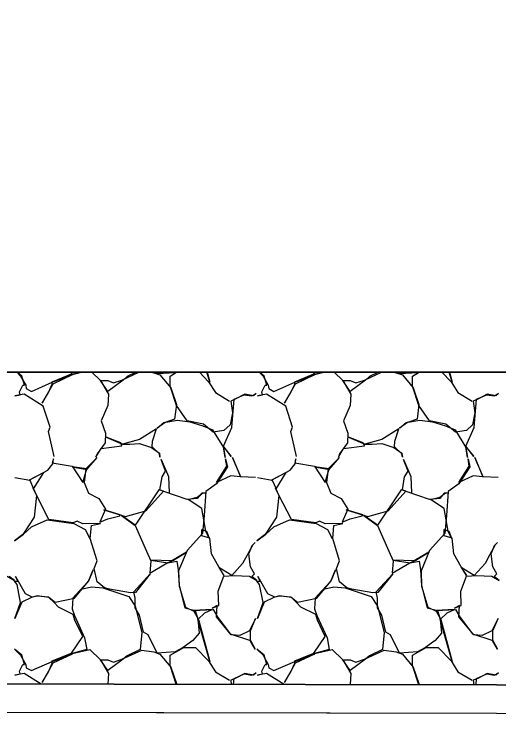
# Model space of a CAD drawing. Extents: x 1574 to 14903, y 7971 to 16537.
# Drawn here: x 4809.25 to 4813.53, y 11501.94 to 11508.16 of the extents above; entities that cross this region are included whole.
import ezdxf

# ---------------------------------------------------------------- set-up
doc = ezdxf.new("R2010")
doc.units = 0
for name, color, linetype in [('DESIGN - EARTHWORK - Shapes', 7, 'Continuous'), ('DESIGN - TRANSPORTATION - Proposed Layout Patterning', 7, 'Continuous'), ('DESIGN - TYPICAL - Finished Grade and Subgrade', 7, 'Continuous'), ('SURVEY - GROUND - Bottom of Topsoil Layer', 7, 'Continuous'), ('SURVEY - GROUND - Top of Ground', 7, 'Continuous')]:
    doc.layers.add(name, color=color, linetype=linetype)

msp = doc.modelspace()

# ---------------------------------------------------------------- linework, layer by layer
at = {"layer": 'DESIGN - EARTHWORK - Shapes'}
msp.add_lwpolyline([(4787.7464, 11502.0381), (4800, 11502.0155), (4813.5039, 11501.9905), (4814.2135, 11501.9747), (4819.7045, 11505.8672), (4820.2167, 11506.2227), (4821.1219, 11506.6969), (4825.6996, 11508.5324), (4826.5247, 11508.647), (4826.5247, 11508.897), (4825.6996, 11508.7824), (4821.1219, 11506.9469), (4820.2167, 11506.4727), (4819.7045, 11506.1172), (4818.1285, 11505), (4814.2135, 11502.2247), (4813.5039, 11502.2405), (4800, 11502.2655), (4787.7464, 11502.2881)], dxfattribs=at)
msp.add_lwpolyline([(4787.7464, 11502.2881), (4800, 11502.2655), (4813.5039, 11502.2405), (4814.2135, 11502.2247), (4818.1285, 11505), (4766.8294, 11505), (4761.3854, 11502.278), (4772.5653, 11501.9398), (4776.2343, 11502.084), (4778.9681, 11502.2036), (4779.4189, 11502.1975), (4783.5033, 11502.2831), (4784.9881, 11502.2933), (4786.5306, 11502.1327)], close=True, dxfattribs=at)
at = {"layer": 'DESIGN - TRANSPORTATION - Proposed Layout Patterning'}
msp.add_line((4818.1285, 11505), (4766.8294, 11505), dxfattribs=at)
for points in [[(4809.5982, 11504.2564), (4809.5482, 11504.4764), (4809.5632, 11504.5164), (4809.5032, 11504.7014), (4809.3332, 11504.8064), (4809.2532, 11504.7914), (4809.2982, 11504.8014), (4809.2932, 11504.8264), (4809.3232, 11504.8864), (4809.3382, 11504.8864), (4809.3132, 11504.9664), (4809.2735, 11505)], [(4809.2696, 11505), (4809.3032, 11504.9664), (4809.3482, 11504.8864), (4809.3532, 11504.8564), (4809.3982, 11504.8314), (4809.5832, 11504.9114), (4809.7582, 11504.9764), (4809.5882, 11504.8964), (4809.5482, 11504.8264), (4809.4932, 11504.7264), (4809.5482, 11504.8214), (4809.5832, 11504.8964), (4809.5832, 11504.9164), (4809.7532, 11504.9864), (4809.7625, 11505)], [(4809.8272, 11505), (4809.7582, 11504.9814), (4809.8405, 11505)], [(4809.9305, 11505), (4810.0082, 11504.9264), (4810.0782, 11504.8064), (4810.0732, 11504.7064), (4810.0132, 11504.5714), (4810.0532, 11504.4614), (4810.0482, 11504.3764), (4809.9782, 11504.2814), (4809.9682, 11504.2514), (4810.0132, 11504.3264), (4810.1982, 11504.3514), (4810.1882, 11504.3764), (4810.0582, 11504.4264), (4810.2032, 11504.3664), (4810.2682, 11504.3664), (4810.3532, 11504.3714), (4810.4582, 11504.3364), (4810.5282, 11504.2864), (4810.5332, 11504.2514), (4810.5282, 11504.2814), (4810.4632, 11504.3414), (4810.4682, 11504.3914), (4810.5032, 11504.5014), (4810.3532, 11504.4064), (4810.2032, 11504.3664)], [(4810.3239, 11505), (4810.2432, 11504.9614), (4810.2082, 11504.9314), (4810.0732, 11504.8314), (4810.0082, 11504.9264), (4810.0732, 11504.9264), (4810.1232, 11504.9064), (4810.1982, 11504.9314), (4810.3482, 11505)], [(4810.453, 11505), (4810.4782, 11504.9964), (4810.5332, 11504.9764), (4810.6282, 11504.8614), (4810.6782, 11504.7164), (4810.6632, 11504.5864), (4810.5782, 11504.5564), (4810.5082, 11504.5064), (4810.5682, 11504.5564), (4810.6882, 11504.5764), (4810.7982, 11504.5614), (4810.9132, 11504.5264), (4810.9982, 11504.4914), (4811.0932, 11504.3364), (4811.1082, 11504.2464), (4811.0932, 11504.3414), (4811.1632, 11504.2564), (4811.0932, 11504.3464), (4811.1682, 11504.5114), (4811.1882, 11504.7614), (4811.2782, 11504.8014), (4811.3432, 11504.7914), (4811.3832, 11504.8114), (4811.3582, 11504.7914), (4811.2832, 11504.8064), (4811.1982, 11504.7614), (4811.1582, 11504.7464), (4811.1732, 11504.6414), (4811.1532, 11504.5364), (4811.0982, 11504.4864), (4811.0032, 11504.4714), (4810.9182, 11504.5414), (4810.7732, 11504.5714), (4810.6782, 11504.7064), (4810.6232, 11504.8764), (4810.6232, 11504.9664), (4810.6808, 11505)], [(4810.6745, 11505), (4810.6682, 11504.9964), (4810.5082, 11504.9864), (4810.5014, 11505)], [(4810.8831, 11505), (4810.9632, 11504.9164), (4811.0232, 11504.8214), (4811.1482, 11504.7464)], [(4810.9492, 11505), (4810.9732, 11504.9114), (4810.948, 11505)], [(4811.7382, 11504.2564), (4811.6882, 11504.4764), (4811.7032, 11504.5164), (4811.6432, 11504.7014), (4811.4732, 11504.8064), (4811.3932, 11504.7914), (4811.4382, 11504.8014), (4811.4332, 11504.8264), (4811.4632, 11504.8864), (4811.4782, 11504.8864), (4811.4532, 11504.9664), (4811.4135, 11505)], [(4811.4096, 11505), (4811.4432, 11504.9664), (4811.4882, 11504.8864), (4811.4932, 11504.8564), (4811.5382, 11504.8314), (4811.7232, 11504.9114), (4811.8982, 11504.9764), (4811.7282, 11504.8964), (4811.6882, 11504.8264), (4811.6332, 11504.7264), (4811.6882, 11504.8214), (4811.7232, 11504.8964), (4811.7232, 11504.9164), (4811.8932, 11504.9864), (4811.9025, 11505)], [(4811.9672, 11505), (4811.8982, 11504.9814), (4811.9805, 11505)], [(4812.0705, 11505), (4812.1482, 11504.9264), (4812.2182, 11504.8064), (4812.2132, 11504.7064), (4812.1532, 11504.5714), (4812.1932, 11504.4614), (4812.1882, 11504.3764), (4812.1182, 11504.2814), (4812.1082, 11504.2514), (4812.1532, 11504.3264), (4812.3382, 11504.3514), (4812.3282, 11504.3764), (4812.1982, 11504.4264), (4812.3432, 11504.3664), (4812.4082, 11504.3664), (4812.4932, 11504.3714), (4812.5982, 11504.3364), (4812.6682, 11504.2864), (4812.6732, 11504.2514), (4812.6682, 11504.2814), (4812.6032, 11504.3414), (4812.6082, 11504.3914), (4812.6432, 11504.5014), (4812.4932, 11504.4064), (4812.3432, 11504.3664)], [(4812.4639, 11505), (4812.3832, 11504.9614), (4812.3482, 11504.9314), (4812.2132, 11504.8314), (4812.1482, 11504.9264), (4812.2132, 11504.9264), (4812.2632, 11504.9064), (4812.3382, 11504.9314), (4812.4882, 11505)], [(4812.593, 11505), (4812.6182, 11504.9964), (4812.6732, 11504.9764), (4812.7682, 11504.8614), (4812.8182, 11504.7164), (4812.8032, 11504.5864), (4812.7182, 11504.5564), (4812.6482, 11504.5064), (4812.7082, 11504.5564), (4812.8282, 11504.5764), (4812.9382, 11504.5614), (4813.0532, 11504.5264), (4813.1382, 11504.4914), (4813.2332, 11504.3364), (4813.2482, 11504.2464), (4813.2332, 11504.3414), (4813.3032, 11504.2564), (4813.2332, 11504.3464), (4813.3082, 11504.5114), (4813.3282, 11504.7614), (4813.4182, 11504.8014), (4813.4832, 11504.7914), (4813.5232, 11504.8114), (4813.4982, 11504.7914), (4813.4232, 11504.8064), (4813.3382, 11504.7614), (4813.2982, 11504.7464), (4813.3132, 11504.6414), (4813.2932, 11504.5364), (4813.2382, 11504.4864), (4813.1432, 11504.4714), (4813.0582, 11504.5414), (4812.9132, 11504.5714), (4812.8182, 11504.7064), (4812.7632, 11504.8764), (4812.7632, 11504.9664), (4812.8208, 11505)], [(4812.8145, 11505), (4812.8082, 11504.9964), (4812.6482, 11504.9864), (4812.6414, 11505)], [(4813.0231, 11505), (4813.1032, 11504.9164), (4813.1632, 11504.8214), (4813.2882, 11504.7464)], [(4813.0892, 11505), (4813.1132, 11504.9114), (4813.088, 11505)], [(4809.2532, 11504.0714), (4809.3832, 11504.0464), (4809.4182, 11503.9714), (4809.5082, 11504.1164), (4809.3782, 11504.0464), (4809.5432, 11504.1364), (4809.5882, 11504.1914), (4809.5932, 11504.2364), (4809.5832, 11504.2014), (4809.7582, 11504.1714), (4809.8532, 11504.0264), (4809.8882, 11504.1464), (4809.7582, 11504.1664), (4809.8882, 11504.1414), (4809.9782, 11504.2464), (4809.8782, 11504.1464), (4809.8632, 11504.0264), (4809.9032, 11503.9314), (4809.9932, 11503.8864), (4810.0532, 11503.7914), (4810.0032, 11503.6764), (4810.0732, 11503.7064), (4810.1782, 11503.7314), (4810.1832, 11503.7414), (4810.0382, 11503.7864), (4810.2282, 11503.7264), (4810.4082, 11503.7764), (4810.5632, 11503.9514), (4810.5232, 11503.9614), (4810.3132, 11503.6514), (4810.1932, 11503.7364), (4810.3132, 11503.6464), (4810.4132, 11503.4214), (4810.4532, 11503.3364), (4810.4432, 11503.2264), (4810.5982, 11503.3164), (4810.6532, 11503.3414), (4810.7682, 11503.4114), (4810.6382, 11503.3364), (4810.4532, 11503.3414), (4810.6032, 11503.3164), (4810.6832, 11503.3314), (4810.6932, 11503.2564), (4810.7032, 11503.1164), (4810.7532, 11502.9214), (4810.8432, 11502.8964), (4810.8682, 11502.8214), (4810.8782, 11502.6964), (4810.8232, 11502.6314), (4810.7382, 11502.5714), (4810.6682, 11502.5314), (4810.5082, 11502.5214), (4810.4282, 11502.6814), (4810.3882, 11502.7064), (4810.3532, 11502.8564), (4810.3132, 11502.9214), (4810.3132, 11503.0064), (4810.3032, 11503.0614), (4810.4482, 11503.2214), (4810.3182, 11503.0564), (4810.2732, 11503.0514), (4810.0882, 11503.0864), (4810.0432, 11503.0964), (4809.9782, 11503.1514), (4809.9532, 11503.2664), (4809.9782, 11503.3364), (4809.9182, 11503.5314), (4809.9282, 11503.6464), (4810.0082, 11503.6664), (4809.8532, 11503.6614), (4809.8032, 11503.6864), (4809.7682, 11503.6714), (4809.5532, 11503.7014), (4809.4432, 11503.9164), (4809.4132, 11503.9764), (4809.4432, 11503.9114), (4809.4232, 11503.7214), (4809.3232, 11503.5664), (4809.2482, 11503.5114), (4809.3282, 11503.5714), (4809.3982, 11503.6364), (4809.5382, 11503.6964), (4809.7732, 11503.6664), (4809.8732, 11503.6114), (4809.9132, 11503.5314)], [(4811.3782, 11504.0714), (4811.2482, 11504.0764), (4811.1732, 11504.2464), (4811.2432, 11504.0764), (4811.1582, 11504.0864), (4811.0332, 11504.0264), (4811.1232, 11504.1714), (4811.1132, 11504.2364), (4811.1282, 11504.1664), (4811.0332, 11504.0164), (4810.9382, 11503.9464), (4810.9232, 11503.7364), (4810.9082, 11503.5764), (4810.7732, 11503.4264), (4810.6982, 11503.2464), (4810.7032, 11503.1114), (4810.7582, 11502.9264), (4810.8332, 11502.8914), (4810.8732, 11502.8164), (4810.9732, 11502.4464), (4810.8682, 11502.8164), (4810.9282, 11502.8764), (4810.9932, 11502.9064), (4810.8282, 11502.8964), (4811.0032, 11502.9064), (4811.0432, 11502.8364), (4811.1532, 11502.6914), (4811.3332, 11502.6314), (4811.3732, 11502.5564), (4811.3332, 11502.6264), (4811.3332, 11502.7164), (4811.3782, 11502.8264), (4811.3232, 11502.7164), (4811.2382, 11502.6764), (4811.1632, 11502.6814), (4811.0332, 11502.8414), (4811.0382, 11502.9414), (4810.9932, 11502.9164), (4811.0532, 11502.9414), (4811.0482, 11503.0664), (4811.0982, 11503.2014), (4811.1882, 11503.2064), (4811.3232, 11503.2014), (4811.3882, 11503.1614), (4811.3432, 11503.1964), (4811.3682, 11503.2214), (4811.3332, 11503.2814), (4811.3182, 11503.3964), (4811.3482, 11503.4714), (4811.3732, 11503.4964), (4811.3532, 11503.4764), (4811.3032, 11503.3864), (4811.2632, 11503.3114), (4811.1682, 11503.2064), (4811.0532, 11503.2764), (4811.0982, 11503.2064), (4811.0532, 11503.2814), (4810.9882, 11503.3964), (4810.9732, 11503.5364), (4810.9032, 11503.5564), (4810.9032, 11503.6114), (4810.9432, 11503.5964), (4810.9682, 11503.5364), (4810.9382, 11503.5964), (4810.9032, 11503.7964), (4810.7832, 11503.8764), (4810.8632, 11503.8964), (4810.9132, 11503.9364), (4810.9382, 11503.9314), (4810.9032, 11503.9314), (4810.8632, 11503.8864), (4810.7732, 11503.8764), (4810.5682, 11503.9464), (4810.5332, 11503.9614), (4810.5532, 11504.0764), (4810.5832, 11504.1264), (4810.5432, 11504.2314), (4810.6082, 11504.0814), (4810.6132, 11503.9364)], [(4811.3932, 11504.0714), (4811.5232, 11504.0464), (4811.5582, 11503.9714), (4811.6482, 11504.1164), (4811.5182, 11504.0464), (4811.6832, 11504.1364), (4811.7282, 11504.1914), (4811.7332, 11504.2364), (4811.7232, 11504.2014), (4811.8982, 11504.1714), (4811.9932, 11504.0264), (4812.0282, 11504.1464), (4811.8982, 11504.1664), (4812.0282, 11504.1414), (4812.1182, 11504.2464), (4812.0182, 11504.1464), (4812.0032, 11504.0264), (4812.0432, 11503.9314), (4812.1332, 11503.8864), (4812.1932, 11503.7914), (4812.1432, 11503.6764), (4812.2132, 11503.7064), (4812.3182, 11503.7314), (4812.3232, 11503.7414), (4812.1782, 11503.7864), (4812.3682, 11503.7264), (4812.5482, 11503.7764), (4812.7032, 11503.9514), (4812.6632, 11503.9614), (4812.4532, 11503.6514), (4812.3332, 11503.7364), (4812.4532, 11503.6464), (4812.5532, 11503.4214), (4812.5932, 11503.3364), (4812.5832, 11503.2264), (4812.7382, 11503.3164), (4812.7932, 11503.3414), (4812.9082, 11503.4114), (4812.7782, 11503.3364), (4812.5932, 11503.3414), (4812.7432, 11503.3164), (4812.8232, 11503.3314), (4812.8332, 11503.2564), (4812.8432, 11503.1164), (4812.8932, 11502.9214), (4812.9832, 11502.8964), (4813.0082, 11502.8214), (4813.0182, 11502.6964), (4812.9632, 11502.6314), (4812.8782, 11502.5714), (4812.8082, 11502.5314), (4812.6482, 11502.5214), (4812.5682, 11502.6814), (4812.5282, 11502.7064), (4812.4932, 11502.8564), (4812.4532, 11502.9214), (4812.4532, 11503.0064), (4812.4432, 11503.0614), (4812.5882, 11503.2214), (4812.4582, 11503.0564), (4812.4132, 11503.0514), (4812.2282, 11503.0864), (4812.1832, 11503.0964), (4812.1182, 11503.1514), (4812.0932, 11503.2664), (4812.1182, 11503.3364), (4812.0582, 11503.5314), (4812.0682, 11503.6464), (4812.1482, 11503.6664), (4811.9932, 11503.6614), (4811.9432, 11503.6864), (4811.9082, 11503.6714), (4811.6932, 11503.7014), (4811.5832, 11503.9164), (4811.5532, 11503.9764), (4811.5832, 11503.9114), (4811.5632, 11503.7214), (4811.4632, 11503.5664), (4811.3882, 11503.5114), (4811.4682, 11503.5714), (4811.5382, 11503.6364), (4811.6782, 11503.6964), (4811.9132, 11503.6664), (4812.0132, 11503.6114), (4812.0532, 11503.5314)], [(4813.5182, 11504.0714), (4813.3882, 11504.0764), (4813.3132, 11504.2464), (4813.3832, 11504.0764), (4813.2982, 11504.0864), (4813.1732, 11504.0264), (4813.2632, 11504.1714), (4813.2532, 11504.2364), (4813.2682, 11504.1664), (4813.1732, 11504.0164), (4813.0782, 11503.9464), (4813.0632, 11503.7364), (4813.0482, 11503.5764), (4812.9132, 11503.4264), (4812.8382, 11503.2464), (4812.8432, 11503.1114), (4812.8982, 11502.9264), (4812.9732, 11502.8914), (4813.0132, 11502.8164), (4813.1132, 11502.4464), (4813.0082, 11502.8164), (4813.0682, 11502.8764), (4813.1332, 11502.9064), (4812.9682, 11502.8964), (4813.1432, 11502.9064), (4813.1832, 11502.8364), (4813.2932, 11502.6914), (4813.4732, 11502.6314), (4813.5132, 11502.5564), (4813.4732, 11502.6264), (4813.4732, 11502.7164), (4813.5182, 11502.8264), (4813.4632, 11502.7164), (4813.3782, 11502.6764), (4813.3032, 11502.6814), (4813.1732, 11502.8414), (4813.1782, 11502.9414), (4813.1332, 11502.9164), (4813.1932, 11502.9414), (4813.1882, 11503.0664), (4813.2382, 11503.2014), (4813.3282, 11503.2064), (4813.4632, 11503.2014), (4813.5282, 11503.1614), (4813.4832, 11503.1964), (4813.5082, 11503.2214), (4813.4732, 11503.2814), (4813.4582, 11503.3964), (4813.4882, 11503.4714), (4813.5132, 11503.4964), (4813.4932, 11503.4764), (4813.4432, 11503.3864), (4813.4032, 11503.3114), (4813.3082, 11503.2064), (4813.1932, 11503.2764), (4813.2382, 11503.2064), (4813.1932, 11503.2814), (4813.1282, 11503.3964), (4813.1132, 11503.5364), (4813.0432, 11503.5564), (4813.0432, 11503.6114), (4813.0832, 11503.5964), (4813.1082, 11503.5364), (4813.0782, 11503.5964), (4813.0432, 11503.7964), (4812.9232, 11503.8764), (4813.0032, 11503.8964), (4813.0532, 11503.9364), (4813.0782, 11503.9314), (4813.0432, 11503.9314), (4813.0032, 11503.8864), (4812.9132, 11503.8764), (4812.7082, 11503.9464), (4812.6732, 11503.9614), (4812.6932, 11504.0764), (4812.7232, 11504.1264), (4812.6832, 11504.2314), (4812.7482, 11504.0814), (4812.7532, 11503.9364)], [(4809.4845, 11502.2479), (4809.3332, 11502.3414), (4809.2532, 11502.3264), (4809.2982, 11502.3364), (4809.2932, 11502.3614), (4809.3232, 11502.4214), (4809.3382, 11502.4214), (4809.3132, 11502.5014), (4809.2482, 11502.5564), (4809.3032, 11502.5014), (4809.3482, 11502.4214), (4809.3532, 11502.3914), (4809.3982, 11502.3664), (4809.5832, 11502.4464), (4809.7582, 11502.5114), (4809.5882, 11502.4314), (4809.5482, 11502.3614), (4809.4932, 11502.2614), (4809.5482, 11502.3564), (4809.5832, 11502.4314), (4809.5832, 11502.4514), (4809.7532, 11502.5214), (4809.8532, 11502.6664), (4809.7832, 11502.8114), (4809.7682, 11502.8614), (4809.6382, 11502.9264), (4809.5982, 11502.9664), (4809.5532, 11503.0114), (4809.4482, 11503.0264), (4809.3982, 11503.0114), (4809.3132, 11502.9714), (4809.2532, 11502.8264), (4809.3032, 11502.9664), (4809.2732, 11503.1264), (4809.2482, 11503.1564), (4809.2782, 11503.1564), (4809.2582, 11503.1964), (4809.3432, 11503.0464), (4809.4032, 11503.0164), (4809.4532, 11503.0264), (4809.5482, 11503.0164), (4809.6082, 11502.9714), (4809.7782, 11503.0064), (4809.9032, 11503.1564), (4809.9432, 11503.2564), (4809.9032, 11503.1564), (4809.8232, 11503.0714), (4809.7632, 11503.0064), (4809.7582, 11502.9114), (4809.7782, 11502.8514), (4809.8682, 11502.6564), (4809.8882, 11502.5514), (4809.7582, 11502.5164), (4809.9132, 11502.5514), (4810.0082, 11502.4614), (4810.0782, 11502.3414), (4810.0734, 11502.2468)], [(4811.631, 11502.2439), (4811.4732, 11502.3414), (4811.3932, 11502.3264), (4811.4382, 11502.3364), (4811.4332, 11502.3614), (4811.4632, 11502.4214), (4811.4782, 11502.4214), (4811.4532, 11502.5014), (4811.3882, 11502.5564), (4811.4432, 11502.5014), (4811.4882, 11502.4214), (4811.4932, 11502.3914), (4811.5382, 11502.3664), (4811.7232, 11502.4464), (4811.8982, 11502.5114), (4811.7282, 11502.4314), (4811.6882, 11502.3614), (4811.6332, 11502.2614), (4811.6882, 11502.3564), (4811.7232, 11502.4314), (4811.7232, 11502.4514), (4811.8932, 11502.5214), (4811.9932, 11502.6664), (4811.9232, 11502.8114), (4811.9082, 11502.8614), (4811.7782, 11502.9264), (4811.7382, 11502.9664), (4811.6932, 11503.0114), (4811.5882, 11503.0264), (4811.5382, 11503.0114), (4811.4532, 11502.9714), (4811.3932, 11502.8264), (4811.4432, 11502.9664), (4811.4132, 11503.1264), (4811.3882, 11503.1564), (4811.4182, 11503.1564), (4811.3982, 11503.1964), (4811.4832, 11503.0464), (4811.5432, 11503.0164), (4811.5932, 11503.0264), (4811.6882, 11503.0164), (4811.7482, 11502.9714), (4811.9182, 11503.0064), (4812.0432, 11503.1564), (4812.0832, 11503.2564), (4812.0432, 11503.1564), (4811.9632, 11503.0714), (4811.9032, 11503.0064), (4811.8982, 11502.9114), (4811.9182, 11502.8514), (4812.0082, 11502.6564), (4812.0282, 11502.5514), (4811.8982, 11502.5164), (4812.0532, 11502.5514), (4812.1482, 11502.4614), (4812.2182, 11502.3414), (4812.2132, 11502.2429)], [(4809.1832, 11503.2014), (4809.2482, 11503.1614), (4809.2032, 11503.1964)], [(4809.8382, 11503.0864), (4809.9282, 11503.1064), (4810.0282, 11503.0964), (4810.2582, 11503.0214), (4810.3132, 11502.9364), (4810.3732, 11502.7014), (4810.3582, 11502.5514), (4810.2432, 11502.4964), (4810.2082, 11502.4664), (4810.0732, 11502.3664), (4810.0082, 11502.4614), (4810.0732, 11502.4614), (4810.1232, 11502.4414), (4810.1982, 11502.4664), (4810.3732, 11502.5464), (4810.4782, 11502.5314), (4810.5332, 11502.5114), (4810.6282, 11502.3964), (4810.6782, 11502.2514), (4810.6775, 11502.2457)], [(4811.9782, 11503.0864), (4812.0682, 11503.1064), (4812.1682, 11503.0964), (4812.3982, 11503.0214), (4812.4532, 11502.9364), (4812.5132, 11502.7014), (4812.4982, 11502.5514), (4812.3832, 11502.4964), (4812.3482, 11502.4664), (4812.2132, 11502.3664), (4812.1482, 11502.4614), (4812.2132, 11502.4614), (4812.2632, 11502.4414), (4812.3382, 11502.4664), (4812.5132, 11502.5464), (4812.6182, 11502.5314), (4812.6732, 11502.5114), (4812.7682, 11502.3964), (4812.8182, 11502.2514), (4812.8171, 11502.2417)], [(4810.6768, 11502.2457), (4810.6232, 11502.4114), (4810.6232, 11502.5014), (4810.7432, 11502.5714), (4810.8482, 11502.5714), (4810.9632, 11502.4514), (4811.0232, 11502.3564), (4811.1482, 11502.2814)], [(4812.8181, 11502.2417), (4812.7632, 11502.4114), (4812.7632, 11502.5014), (4812.8832, 11502.5714), (4812.9882, 11502.5714), (4813.1032, 11502.4514), (4813.1632, 11502.3564), (4813.2882, 11502.2814)], [(4811.184, 11502.2448), (4811.1882, 11502.2964), (4811.2782, 11502.3364), (4811.3432, 11502.3264), (4811.3832, 11502.3464), (4811.3582, 11502.3264), (4811.2832, 11502.3414), (4811.1982, 11502.2964), (4811.1582, 11502.2814), (4811.1634, 11502.2448)], [(4813.3237, 11502.2408), (4813.3282, 11502.2964), (4813.4182, 11502.3364), (4813.4832, 11502.3264), (4813.5232, 11502.3464), (4813.4982, 11502.3264), (4813.4232, 11502.3414), (4813.3382, 11502.2964), (4813.2982, 11502.2814), (4813.304, 11502.2408)]]:
    msp.add_lwpolyline(points, dxfattribs=at)
at = {"layer": 'DESIGN - TYPICAL - Finished Grade and Subgrade'}
msp.add_line((4766.8294, 11505), (4818.1285, 11505), dxfattribs=at)
at = {"layer": 'SURVEY - GROUND - Bottom of Topsoil Layer'}
for p, q in [((4800, 11502.0155), (4813.5039, 11501.9905)), ((4813.5039, 11501.9905), (4814.2135, 11501.9747))]:
    msp.add_line(p, q, dxfattribs=at)
at = {"layer": 'SURVEY - GROUND - Top of Ground'}
msp.add_lwpolyline([(4760.4762, 11502.3314), (4761.2259, 11502.2828), (4772.5653, 11501.9398), (4776.2343, 11502.084), (4778.9681, 11502.2036), (4779.4189, 11502.1975), (4783.5033, 11502.2831), (4784.9881, 11502.2933), (4786.5306, 11502.1327), (4787.7464, 11502.2881), (4800, 11502.2655), (4813.5039, 11502.2405), (4814.2135, 11502.2247), (4819.7045, 11506.1172), (4820.2167, 11506.4727), (4821.1219, 11506.9469), (4825.6996, 11508.7824), (4827.8942, 11509.0872), (4828.7573, 11509.1452), (4829.6726, 11509.1656)], dxfattribs=at)

doc.saveas('drawing.dxf')
